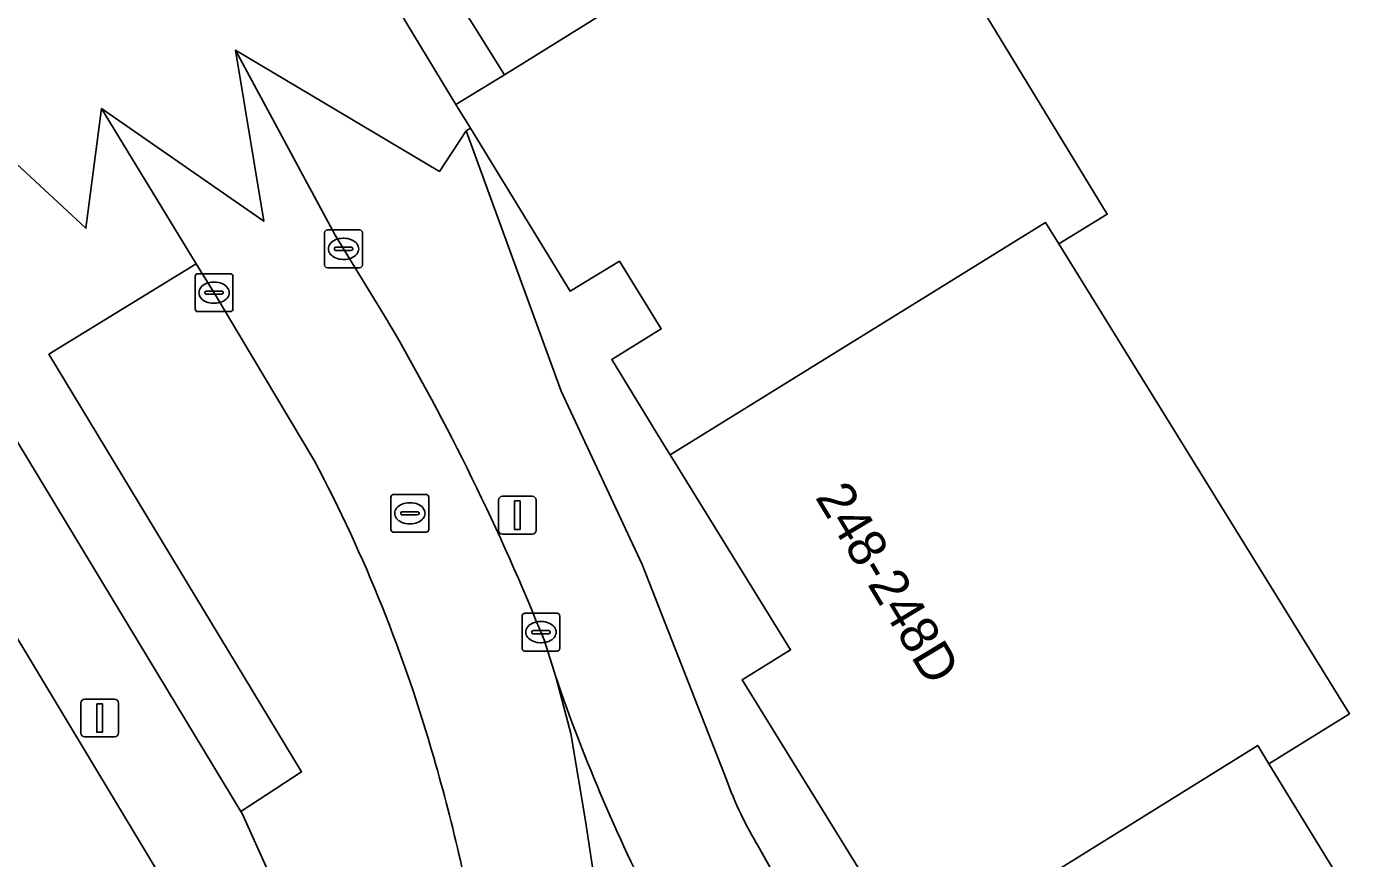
# Model space of a CAD drawing. Extents: x 160377 to 161131, y 383938 to 384853.
# Drawn here: x 160519.22 to 160554.28, y 384514.43 to 384536.41 of the extents above; entities that cross this region are included whole.
import ezdxf

# ---------------------------------------------------------------- set-up
doc = ezdxf.new("R2010")
doc.units = 0
for name, color, linetype in [('IMGEO_Berm_groen', 7, 'Continuous'), ('IMGEO_Erf', 7, 'Continuous'), ('IMGEO_Fietspad_open', 7, 'Continuous'), ('IMGEO_Kolk', 7, 'Continuous'), ('IMGEO_Lichtmast', 7, 'Continuous'), ('IMGEO_Pand', 7, 'Continuous'), ('IMGEO_Pand_nummerreeks', 7, 'Continuous'), ('IMGEO_Pand_overbouw', 7, 'Continuous'), ('IMGEO_Rijbaan_lokaal_gesloten', 7, 'Continuous'), ('IMGEO_Rijbaan_lokaal_open', 7, 'Continuous'), ('IMGEO_Rioolput', 7, 'Continuous'), ('IMGEO_Terreindeel_zand', 7, 'Continuous'), ('IMGEO_Voetpad_open', 7, 'Continuous')]:
    doc.layers.add(name, color=color, linetype=linetype)

msp = doc.modelspace()

# ---------------------------------------------------------------- linework, layer by layer
at = {"layer": 'IMGEO_Berm_groen'}
msp.add_lwpolyline([(160526.839, 384524.914), (160524.204, 384529.325), (160523.705, 384530.142), (160519.811, 384527.748), (160526.485, 384516.717), (160524.884, 384515.676), (160524.92, 384515.616), (160529.857, 384504.645)], dxfattribs=at)
for centre, radius, start, end in [((160491.122, 384506.025), 40.404, 15.9073, 27.8723), ((160484.321, 384503.836), 47.545, 9.4142, 16.1979)]:
    msp.add_arc(centre, radius, start, end, dxfattribs=at)
at = {"layer": 'IMGEO_Erf'}
for points in [[(160541.779, 384541.302), (160547.774, 384531.446), (160546.493, 384530.666), (160554.175, 384518.254), (160552.049, 384516.93), (160559.994, 384503.964)], [(160536.225, 384525.095), (160536.078, 384525.334), (160534.684, 384527.612), (160535.99, 384528.418), (160534.887, 384530.205), (160533.583, 384529.413), (160530.947, 384533.721), (160530.838, 384533.648), (160533.349, 384526.773), (160535.489, 384522.201), (160537.664, 384516.654)], [(160538.509, 384514.832), (160540.936, 384510.503), (160540.683, 384510.301), (160541.256, 384509.41), (160542.463, 384507.449), (160543.567, 384505.594), (160544.848, 384506.375), (160543.741, 384508.132), (160541.823, 384511.25), (160542.675, 384511.774), (160541.186, 384514.2), (160538.13, 384519.154), (160539.407, 384519.942), (160536.225, 384525.095)]]:
    msp.add_lwpolyline(points, dxfattribs=at)
msp.add_arc((160546.801, 384519.784), 9.658, 198.9127, 210.8488, dxfattribs=at)
at = {"layer": 'IMGEO_Fietspad_open'}
msp.add_lwpolyline([(160533.201, 384519.231), (160533.605, 384517.737), (160533.987, 384515.422), (160534.462, 384512.286), (160534.052, 384512.201), (160535.638, 384509.459), (160537.094, 384506.916), (160537.326, 384506.421), (160543.496, 384496.342), (160544.937, 384494.015), (160546.076, 384492.162)], dxfattribs=at)
msp.add_arc((160577.661, 384534.495), 47.007, 198.9487, 207.5106, dxfattribs=at)
at = {"layer": 'IMGEO_Kolk'}
for p, q in [((160527.094, 384530.108), (160527.094, 384530.96)), ((160527.169, 384531.034), (160528.021, 384531.034)), ((160528.095, 384530.96), (160528.095, 384530.108)), ((160527.353, 384530.528), (160527.353, 384530.54)), ((160527.396, 384530.577), (160527.794, 384530.577)), ((160527.582, 384530.814), (160527.607, 384530.814)), ((160527.837, 384530.54), (160527.837, 384530.528)), ((160527.791, 384530.491), (160527.393, 384530.491)), ((160527.605, 384530.254), (160527.58, 384530.254)), ((160523.748, 384529.876), (160524.6, 384529.876)), ((160528.021, 384530.034), (160527.169, 384530.034)), ((160523.673, 384528.95), (160523.673, 384529.802)), ((160524.161, 384529.656), (160524.186, 384529.656)), ((160524.674, 384529.802), (160524.674, 384528.95)), ((160523.932, 384529.37), (160523.932, 384529.382)), ((160524.37, 384529.333), (160523.972, 384529.333)), ((160523.975, 384529.419), (160524.373, 384529.419)), ((160524.416, 384529.382), (160524.416, 384529.37)), ((160524.6, 384528.876), (160523.748, 384528.876)), ((160524.184, 384529.096), (160524.159, 384529.096)), ((160532.311, 384519.984), (160532.311, 384520.836)), ((160532.386, 384520.91), (160533.238, 384520.91)), ((160533.312, 384520.836), (160533.312, 384519.984)), ((160532.57, 384520.404), (160532.57, 384520.416)), ((160533.008, 384520.367), (160532.61, 384520.367)), ((160532.613, 384520.453), (160533.011, 384520.453)), ((160532.799, 384520.69), (160532.824, 384520.69)), ((160533.054, 384520.416), (160533.054, 384520.404)), ((160532.822, 384520.13), (160532.797, 384520.13)), ((160533.238, 384519.91), (160532.386, 384519.91))]:
    msp.add_line(p, q, dxfattribs=at)
for points in [[(160527.094, 384530.108), (160527.094, 384530.96)], [(160527.169, 384531.034), (160528.021, 384531.034)], [(160528.095, 384530.96), (160528.095, 384530.108)], [(160523.748, 384529.876), (160524.6, 384529.876)], [(160528.021, 384530.034), (160527.169, 384530.034)], [(160523.673, 384528.95), (160523.673, 384529.802)], [(160524.674, 384529.802), (160524.674, 384528.95)], [(160524.6, 384528.876), (160523.748, 384528.876)], [(160532.311, 384519.984), (160532.311, 384520.836)], [(160532.386, 384520.91), (160533.238, 384520.91)], [(160533.312, 384520.836), (160533.312, 384519.984)], [(160533.238, 384519.91), (160532.386, 384519.91)]]:
    msp.add_lwpolyline(points, dxfattribs=at)
for centre, radius, start, end in [((160527.171, 384530.958), 0.0765, 91.552, 178.448), ((160527.171, 384530.958), 0.0765, 91.552, 178.448), ((160528.019, 384530.958), 0.0765, 1.552, 88.448), ((160528.019, 384530.958), 0.0765, 1.552, 88.448), ((160527.393, 384530.537), 0.0403, 85.8775, 175.7526), ((160527.39, 384530.527), 0.0366, 178.938, 274.7102), ((160527.794, 384530.534), 0.043, 264.8664, 352.4533), ((160527.798, 384530.539), 0.0386, 1.7309, 96.639), ((160523.75, 384529.8), 0.0765, 91.552, 178.448), ((160523.75, 384529.8), 0.0765, 91.552, 178.448), ((160524.598, 384529.8), 0.0765, 1.552, 88.448), ((160524.598, 384529.8), 0.0765, 1.552, 88.448), ((160527.171, 384530.11), 0.0765, 181.552, 268.448), ((160527.171, 384530.11), 0.0765, 181.552, 268.448), ((160528.019, 384530.11), 0.0765, 271.552, 358.448), ((160528.019, 384530.11), 0.0765, 271.552, 358.448), ((160523.972, 384529.379), 0.0403, 85.8775, 175.7526), ((160523.969, 384529.369), 0.0366, 178.938, 274.7102), ((160524.373, 384529.376), 0.043, 264.8664, 352.4533), ((160524.377, 384529.381), 0.0386, 1.7309, 96.639), ((160523.75, 384528.952), 0.0765, 181.552, 268.448), ((160523.75, 384528.952), 0.0765, 181.552, 268.448), ((160524.598, 384528.952), 0.0765, 271.552, 358.448), ((160524.598, 384528.952), 0.0765, 271.552, 358.448), ((160532.388, 384520.834), 0.0765, 91.552, 178.448), ((160532.388, 384520.834), 0.0765, 91.552, 178.448), ((160533.236, 384520.834), 0.0765, 1.552, 88.448), ((160533.236, 384520.834), 0.0765, 1.552, 88.448), ((160532.61, 384520.413), 0.0403, 85.8775, 175.7526), ((160532.607, 384520.403), 0.0366, 178.938, 274.7102), ((160533.011, 384520.41), 0.043, 264.8664, 352.4533), ((160533.015, 384520.415), 0.0386, 1.7309, 96.639), ((160532.388, 384519.986), 0.0765, 181.552, 268.448), ((160532.388, 384519.986), 0.0765, 181.552, 268.448), ((160533.236, 384519.986), 0.0765, 271.552, 358.448), ((160533.236, 384519.986), 0.0765, 271.552, 358.448)]:
    msp.add_arc(centre, radius, start, end, dxfattribs=at)
for centre, major_axis, ratio, start_param, end_param in [((160527.581, 384530.534), (-0.387, 0.002), 0.722429, 4.712389, 7.853982), ((160527.606, 384530.534), (-0.39, 0.002), 0.717154, 1.570796, 4.712389), ((160524.16, 384529.376), (-0.387, 0.002), 0.722429, 4.712389, 7.853982), ((160524.185, 384529.376), (-0.39, 0.002), 0.717154, 1.570796, 4.712389), ((160532.798, 384520.41), (-0.387, 0.002), 0.722429, 4.712389, 7.853982), ((160532.823, 384520.41), (-0.39, 0.002), 0.717154, 1.570796, 4.712389)]:
    msp.add_ellipse(centre, major_axis=major_axis, ratio=ratio, start_param=start_param, end_param=end_param, dxfattribs=at)
at = {"layer": 'IMGEO_Lichtmast'}
for p, q in [((160531.692, 384523.099), (160531.692, 384523.899)), ((160531.692, 384523.899), (160531.692, 384523.099)), ((160531.792, 384523.999), (160532.582, 384523.999)), ((160532.582, 384523.999), (160531.792, 384523.999)), ((160532.682, 384523.899), (160532.682, 384523.099)), ((160532.682, 384523.099), (160532.682, 384523.899)), ((160532.582, 384522.999), (160531.792, 384522.999)), ((160531.792, 384522.999), (160532.582, 384522.999)), ((160520.756, 384518.643), (160521.546, 384518.643)), ((160521.546, 384518.643), (160520.756, 384518.643)), ((160520.656, 384517.743), (160520.656, 384518.543)), ((160520.656, 384518.543), (160520.656, 384517.743)), ((160521.646, 384518.543), (160521.646, 384517.743)), ((160521.646, 384517.743), (160521.646, 384518.543)), ((160521.546, 384517.643), (160520.756, 384517.643)), ((160520.756, 384517.643), (160521.546, 384517.643))]:
    msp.add_line(p, q, dxfattribs=at)
for points in [[(160532.112, 384523.874), (160532.262, 384523.874), (160532.262, 384523.124), (160532.112, 384523.124), (160532.112, 384523.874)], [(160521.076, 384518.518), (160521.226, 384518.518), (160521.226, 384517.768), (160521.076, 384517.768), (160521.076, 384518.518)]]:
    msp.add_lwpolyline(points, dxfattribs=at)
for centre, start, end in [((160531.792, 384523.899), 90, 180), ((160531.792, 384523.899), 90, 180), ((160532.582, 384523.899), 0, 90), ((160532.582, 384523.899), 360, 90), ((160531.792, 384523.099), 180, 270), ((160531.792, 384523.099), 180, 270), ((160532.582, 384523.099), 270, 0), ((160532.582, 384523.099), 270, 0), ((160520.756, 384518.543), 90, 180), ((160520.756, 384518.543), 90, 180), ((160521.546, 384518.543), 0, 90), ((160521.546, 384518.543), 360, 90), ((160520.756, 384517.743), 180, 270), ((160520.756, 384517.743), 180, 270), ((160521.546, 384517.743), 270, 0), ((160521.546, 384517.743), 270, 0)]:
    msp.add_arc(centre, 0.1, start, end, dxfattribs=at)
at = {"layer": 'IMGEO_Pand'}
for points in [[(160541.779, 384541.302), (160531.846, 384535.128), (160530.566, 384534.345), (160530.947, 384533.721), (160533.583, 384529.413), (160534.887, 384530.205), (160535.99, 384528.418), (160534.684, 384527.612), (160536.078, 384525.334), (160536.225, 384525.095), (160546.142, 384531.233), (160546.493, 384530.666), (160547.774, 384531.446)], [(160546.493, 384530.666), (160546.142, 384531.233), (160536.225, 384525.095), (160539.407, 384519.942), (160538.13, 384519.154), (160541.186, 384514.2), (160542.675, 384511.774), (160551.75, 384517.416), (160552.049, 384516.93), (160554.175, 384518.254)], [(160552.049, 384516.93), (160551.75, 384517.416), (160542.675, 384511.774), (160541.823, 384511.25), (160543.741, 384508.132), (160544.848, 384506.375), (160543.567, 384505.594), (160545.393, 384502.598), (160546.674, 384503.379), (160550.077, 384497.847), (160553.568, 384500), (160559.994, 384503.964)]]:
    msp.add_lwpolyline(points, close=True, dxfattribs=at)
at = {"layer": 'IMGEO_Pand_overbouw'}
msp.add_lwpolyline([(160541.779, 384541.302), (160540.234, 384543.722), (160530.32, 384537.584), (160531.846, 384535.128)], close=True, dxfattribs=at)
at = {"layer": 'IMGEO_Rijbaan_lokaal_gesloten'}
msp.add_lwpolyline([(160500.777, 384538.881), (160519.448, 384507.814), (160521.23, 384504.949), (160522.171, 384504.995), (160523.507, 384505.061), (160525.458, 384504.755), (160522.981, 384513.599), (160495.075, 384559.958)], dxfattribs=at)
at = {"layer": 'IMGEO_Rijbaan_lokaal_open'}
for points in [[(160541.779, 384541.302), (160540.234, 384543.722), (160530.32, 384537.584), (160531.846, 384535.128)], [(160530.32, 384537.584), (160529.073, 384536.806), (160530.566, 384534.345), (160531.846, 384535.128)]]:
    msp.add_lwpolyline(points, close=True, dxfattribs=at)
for points in [[(160528.778, 384528.602), (160527.371, 384530.898), (160524.737, 384535.778), (160525.489, 384531.265), (160521.2, 384534.243), (160523.705, 384530.142), (160524.204, 384529.325), (160526.839, 384524.914)], [(160537.326, 384506.421), (160537.094, 384506.916), (160535.638, 384509.459), (160534.052, 384512.201), (160534.462, 384512.286), (160533.987, 384515.422), (160533.605, 384517.737), (160533.201, 384519.231), (160532.893, 384520.207)]]:
    msp.add_lwpolyline(points, dxfattribs=at)
for centre, radius, start, end in [((160473.127, 384496.117), 64.438, 21.9527, 30.27297), ((160491.122, 384506.025), 40.404, 15.9073, 27.8723), ((160484.321, 384503.836), 47.545, 9.4142, 16.1979)]:
    msp.add_arc(centre, radius, start, end, dxfattribs=at)
at = {"layer": 'IMGEO_Rioolput'}
for p, q in [((160528.847, 384523.123), (160528.847, 384523.975)), ((160528.922, 384524.049), (160529.774, 384524.049)), ((160529.848, 384523.975), (160529.848, 384523.123)), ((160529.106, 384523.543), (160529.106, 384523.555)), ((160529.149, 384523.592), (160529.547, 384523.592)), ((160529.335, 384523.829), (160529.36, 384523.829)), ((160529.59, 384523.555), (160529.59, 384523.543)), ((160529.544, 384523.506), (160529.146, 384523.506)), ((160529.358, 384523.269), (160529.333, 384523.269)), ((160529.774, 384523.049), (160528.922, 384523.049))]:
    msp.add_line(p, q, dxfattribs=at)
for points in [[(160528.847, 384523.123), (160528.847, 384523.975)], [(160528.922, 384524.049), (160529.774, 384524.049)], [(160529.848, 384523.975), (160529.848, 384523.123)], [(160529.774, 384523.049), (160528.922, 384523.049)]]:
    msp.add_lwpolyline(points, dxfattribs=at)
for centre, radius, start, end in [((160528.924, 384523.973), 0.0765, 91.552, 178.448), ((160528.924, 384523.973), 0.0765, 91.552, 178.448), ((160529.772, 384523.973), 0.0765, 1.552, 88.448), ((160529.772, 384523.973), 0.0765, 1.552, 88.448), ((160529.146, 384523.552), 0.0403, 85.8775, 175.7526), ((160529.143, 384523.542), 0.0366, 178.938, 274.7102), ((160529.547, 384523.549), 0.043, 264.8664, 352.4533), ((160529.551, 384523.554), 0.0386, 1.7309, 96.639), ((160528.924, 384523.125), 0.0765, 181.552, 268.448), ((160528.924, 384523.125), 0.0765, 181.552, 268.448), ((160529.772, 384523.125), 0.0765, 271.552, 358.448), ((160529.772, 384523.125), 0.0765, 271.552, 358.448)]:
    msp.add_arc(centre, radius, start, end, dxfattribs=at)
for centre, major_axis, ratio, start_param, end_param in [((160529.334, 384523.549), (-0.387, 0.002), 0.722429, 4.712389, 7.853982), ((160529.359, 384523.549), (-0.39, 0.002), 0.717154, 1.570796, 4.712389)]:
    msp.add_ellipse(centre, major_axis=major_axis, ratio=ratio, start_param=start_param, end_param=end_param, dxfattribs=at)
at = {"layer": 'IMGEO_Terreindeel_zand'}
for points in [[(160529.857, 384504.645), (160524.92, 384515.616), (160524.884, 384515.676), (160515.587, 384531.026), (160518.595, 384529.887), (160518.345, 384533.333), (160520.789, 384531.077), (160521.2, 384534.243), (160525.489, 384531.265), (160524.737, 384535.778), (160530.127, 384532.581), (160530.838, 384533.648), (160530.947, 384533.721), (160530.566, 384534.345), (160529.073, 384536.806), (160526.018, 384541.668), (160524.183, 384544.647), (160523.059, 384546.528), (160521.851, 384548.487), (160520.732, 384550.328), (160519.516, 384552.287), (160518.353, 384554.115), (160516.511, 384557.098), (160510.79, 384566.377)], [(160495.075, 384559.958), (160522.981, 384513.599), (160531.203, 384500), (160531.875, 384498.906), (160531.86, 384500.998)]]:
    msp.add_lwpolyline(points, dxfattribs=at)
at = {"layer": 'IMGEO_Voetpad_open'}
for points in [[(160537.664, 384516.654), (160535.489, 384522.201), (160533.349, 384526.773), (160530.838, 384533.648), (160530.127, 384532.581), (160524.737, 384535.778), (160527.371, 384530.898), (160528.778, 384528.602)], [(160532.893, 384520.207), (160533.201, 384519.231)], [(160545.393, 384502.598), (160543.567, 384505.594), (160542.463, 384507.449), (160541.256, 384509.41), (160540.683, 384510.301), (160540.936, 384510.503), (160538.509, 384514.832)]]:
    msp.add_lwpolyline(points, dxfattribs=at)
msp.add_lwpolyline([(160523.705, 384530.142), (160521.2, 384534.243), (160520.789, 384531.077), (160518.345, 384533.333), (160518.595, 384529.887), (160515.587, 384531.026), (160524.884, 384515.676), (160526.485, 384516.717), (160519.811, 384527.748)], close=True, dxfattribs=at)
for centre, radius, start, end in [((160473.127, 384496.117), 64.438, 21.9527, 30.27297), ((160577.661, 384534.495), 47.007, 198.9487, 207.5106), ((160546.801, 384519.784), 9.658, 198.9127, 210.8488)]:
    msp.add_arc(centre, radius, start, end, dxfattribs=at)

# ---------------------------------------------------------------- texts
at = {"layer": 'IMGEO_Pand_nummerreeks'}
msp.add_text('248-248D', height=1, rotation=301.0312, dxfattribs=at).set_placement((160540.043, 384523.975))

doc.saveas('drawing.dxf')
